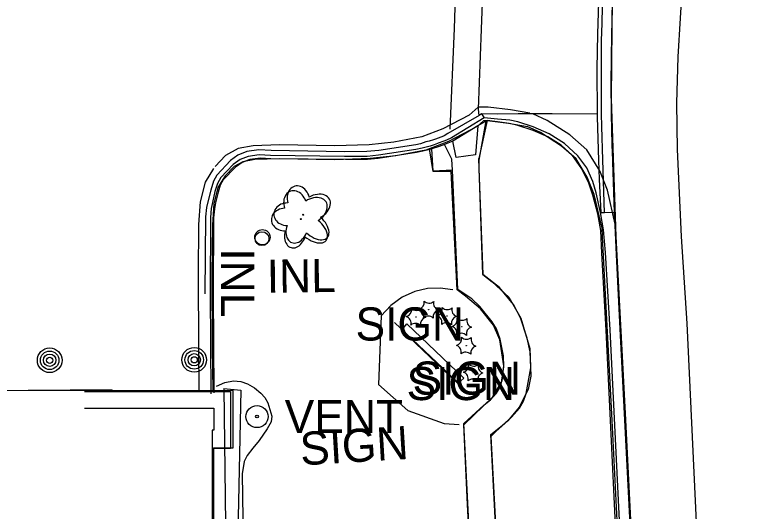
# Model space of a CAD drawing. Extents: x 588843 to 2552415, y 180129 to 269402.
# Drawn here: x 594584.3 to 594716.2, y 184770.4 to 184860.3 of the extents above; entities that cross this region are included whole.
import ezdxf

# ---------------------------------------------------------------- set-up
doc = ezdxf.new("R2010")
doc.units = 0
for name, color, linetype in [('Default', 7, 'Continuous'), ('E_BLD', 7, 'Continuous'), ('E_BLD_HvyDash', 7, 'Continuous'), ('E_DRN', 7, 'Continuous'), ('E_DRN_Text', 7, 'Continuous'), ('E_DWY', 7, 'Continuous'), ('E_LAND_ShrubLine', 7, 'Continuous'), ('E_LAND_Vegetation', 7, 'Continuous'), ('E_MISCPROP', 7, 'Continuous'), ('E_MISCPROP_Planter', 7, 'Continuous'), ('E_PATH_Sidewalk', 7, 'Continuous'), ('E_RDWY_AsphConc', 7, 'Continuous'), ('E_RDWY_C_and_G', 7, 'Continuous'), ('E_SGN', 7, 'Continuous'), ('E_SGN_Text', 7, 'Continuous'), ('E_STRUCT_Joint', 7, 'Continuous'), ('E_UTL_AG_Bold', 7, 'Continuous')]:
    doc.layers.add(name, color=color, linetype=linetype)

# ---------------------------------------------------------------- blocks, each defined once
blk = doc.blocks.new('INLT_51')
at = {"layer": 'E_DRN_Text'}
blk.add_text('INL', height=12, dxfattribs=at).set_placement((-11.03, -6))
blk = doc.blocks.new('POLE')
at = {"layer": 'Default'}
for radius in [4.46, 3.35, 2.23, 1.12]:
    blk.add_circle((0, 0), radius, dxfattribs=at)
blk = doc.blocks.new('VENT_1')
at = {"layer": 'Default'}
for radius in [4, 0.5]:
    blk.add_circle((0, 0), radius, dxfattribs=at)
blk.add_text('VENT', height=12, dxfattribs=at).set_placement((10, -6))
blk = doc.blocks.new('SHRB_1')
at = {"layer": 'Default'}
blk.add_circle((0, 0), 0.0733, dxfattribs=at)
for centre, start, end in [((-4.19, 2.61), 285.188, 11.0001), ((0.16, 4.93), 225.2113, 310.9762), ((4.35, 2.32), 165.2113, 250.9762), ((-4.35, -2.32), 345.2113, 70.9762), ((-0.17, -4.93), 45.2113, 130.9762), ((4.18, -2.61), 105.2018, 190.9838)]:
    blk.add_arc(centre, 2.58, start, end, dxfattribs=at)
blk = doc.blocks.new('BSGN_1')
at = {"layer": 'Default'}
blk.add_text('SIGN', height=12, dxfattribs=at).set_placement((-18.56, -6))
blk = doc.blocks.new('DTRE_1_1')
at = {"layer": 'Default'}
blk.add_circle((-0.18, 0), 0.183, dxfattribs=at)
for centre, major_axis, ratio in [((-1.87, 5.32), (1.36, -4.98), 0.782863), ((4.06, 2.74), (-5.27, -2.93), 0.691916), ((-5.87, 0.15), (4.93, -0.12), 0.832022), ((3.54, -3.71), (-5.01, 4.58), 0.560249), ((-2.49, -5.24), (1.8, 4.86), 0.716896)]:
    blk.add_ellipse(centre, major_axis=major_axis, ratio=ratio, start_param=1.570796, end_param=4.712389, dxfattribs=at)
blk = doc.blocks.new('INLT_24_2')
at = {"layer": 'E_DRN_Text'}
blk.add_text('INL', height=39.37, dxfattribs=at).set_placement((-36.18, -19.68))
blk = doc.blocks.new('DTRE_4')
at = {"layer": 'E_LAND_Vegetation'}
blk.add_circle((-0.6, 0), 0.601, dxfattribs=at)
for centre, major_axis, ratio in [((-6.14, 17.45), (4.46, -16.34), 0.782863), ((13.31, 8.98), (-17.3, -9.61), 0.691916), ((-19.26, 0.5), (16.18, -0.4), 0.832022), ((11.62, -12.16), (-16.44, 15.03), 0.560249), ((-8.18, -17.2), (5.91, 15.93), 0.716896)]:
    blk.add_ellipse(centre, major_axis=major_axis, ratio=ratio, start_param=1.570796, end_param=4.712389, dxfattribs=at)
blk = doc.blocks.new('SIGN_3')
at = {"layer": 'E_SGN'}
blk.add_text('SIGN', height=39.37, dxfattribs=at).set_placement((-56.13, -19.68))

msp = doc.modelspace()

# ---------------------------------------------------------------- linework, layer by layer
at = {"layer": 'E_BLD'}
for points in [[(594608.14, 184723.58), (594571.85, 184723.33), (594571.78, 184734.03), (594574.21, 184734.05), (594573.89, 184781.74), (594571.61, 184781.72), (594571.54, 184792.23), (594601.99, 184792.44)], [(594597, 184792.06), (594623.38, 184792.1), (594623.4, 184781.8), (594620.07, 184781.8)], [(594597.01, 184789.06), (594620.38, 184789.1), (594620.39, 184785.1), (594620.06, 184785.1), (594620.15, 184731.06), (594620.48, 184731.06), (594620.49, 184727.06), (594607.25, 184727.04)]]:
    msp.add_lwpolyline(points, dxfattribs=at)
msp.add_lwpolyline([(594571.85, 184792.25), (594623.79, 184792.33), (594623.8, 184781.84), (594620.3, 184781.83), (594620.37, 184735.63), (594623.84, 184735.63), (594623.86, 184723.66), (594572.06, 184723.57), (594572.05, 184734.14), (594575.19, 184734.15), (594575.11, 184783.48), (594571.86, 184783.48)], close=True, dxfattribs=at)
at = {"layer": 'E_BLD_HvyDash'}
msp.add_lwpolyline([(594668.12, 184840.17), (594667.73, 184834.89), (594664.18, 184834.42), (594663.63, 184837.4)], dxfattribs=at)
at = {"layer": 'E_DRN'}
for centre, radius in [((594629.17, 184820), 1.38), ((594629.09, 184819.75), 1.25)]:
    msp.add_circle(centre, radius, dxfattribs=at)
at = {"layer": 'E_DWY'}
for points in [[(594677.55, 184842.46), (594674.06, 184843.06), (594670, 184843.57), (594668.16, 184843.57), (594666.57, 184842.12), (594661.81, 184839.63), (594658.02, 184838.18), (594652.92, 184837.23), (594648.46, 184836.74), (594642.21, 184836.53), (594632.23, 184836.72), (594627.52, 184836.55), (594624.78, 184836.04), (594622.51, 184834.78), (594620.63, 184832.81)], [(594692.99, 184822.37), (594691.56, 184828.51), (594690.16, 184832), (594687.84, 184835.85), (594684.78, 184838.52), (594680.66, 184841.14), (594678.05, 184842.32)], [(594677.12, 184840), (594673.7, 184840.59), (594669.84, 184841.07), (594669.13, 184841.07), (594668.02, 184840.06), (594662.84, 184837.34), (594658.7, 184835.76), (594653.29, 184834.75), (594648.64, 184834.24), (594642.23, 184834.03), (594632.25, 184834.22), (594627.8, 184834.06), (594625.64, 184833.66), (594624.05, 184832.78), (594622.44, 184831.09)], [(594690.55, 184821.8), (594689.17, 184827.76), (594687.92, 184830.88), (594685.9, 184834.22), (594683.28, 184836.51), (594679.47, 184838.93), (594677.02, 184840.04)], [(594620.33, 184832.42), (594618.8, 184830), (594617.91, 184826.44), (594617.62, 184822.33), (594617.53, 184813.36), (594617.58, 184799.9), (594617.67, 184792.32)], [(594622.44, 184831.09), (594621.13, 184829.01), (594620.39, 184826.04), (594620.11, 184822.23), (594620.03, 184813.35), (594620.08, 184799.92), (594620.17, 184792.33)]]:
    msp.add_lwpolyline(points, dxfattribs=at)
at = {"layer": 'E_LAND_ShrubLine'}
for points in [[(594622.17, 184792.64), (594625.27, 184792.33), (594624.15, 184740.49), (594626.86, 184733.08), (594628.62, 184728.8), (594623.96, 184722.7), (594621.98, 184725.96)], [(594622.17, 184792.64), (594622.92, 184733.69), (594624.14, 184729.13), (594621.98, 184725.96)]]:
    msp.add_lwpolyline(points, dxfattribs=at)
at = {"layer": 'E_MISCPROP_Planter'}
for points in [[(594663.59, 184810.48), (594661.31, 184810.8), (594659, 184810.7), (594656.75, 184810.18), (594656.75, 184810.18), (594654.43, 184809.14), (594652.37, 184807.66), (594650.64, 184805.8), (594650.64, 184805.8), (594650.15, 184793.38), (594655.47, 184788.62), (594662.06, 184786.31), (594664.72, 184786.09)], [(594620.89, 184793.08), (594622.37, 184793.71), (594623.95, 184794), (594623.95, 184794), (594625.24, 184793.92), (594626.47, 184793.49), (594626.47, 184793.49), (594627.73, 184792.73), (594628.88, 184791.79), (594628.88, 184791.79), (594629.58, 184790.98), (594630.12, 184790.06), (594630.12, 184790.06), (594630.88, 184787.61), (594630.88, 184787.61), (594630.74, 184786.61), (594630.74, 184786.61), (594630, 184785.32), (594630, 184785.32), (594628.55, 184783.21), (594628.55, 184783.21), (594627.46, 184781.83), (594627.46, 184781.83), (594626.43, 184780.52), (594626.43, 184780.52), (594625.89, 184779.4), (594625.89, 184779.4), (594625.53, 184777.18), (594625.53, 184777.18), (594625.83, 184756.91)]]:
    msp.add_lwpolyline(points, dxfattribs=at)
at = {"layer": 'E_PATH_Sidewalk'}
for points in [[(594663.13, 184839.58), (594663.9, 184857.76), (594664.44, 184875.04)], [(594668.34, 184842.05), (594668.27, 184843.18), (594668.79, 184857.67), (594669.35, 184871.88)], [(594669.6, 184841.07), (594668.31, 184833.93), (594668.28, 184832.41), (594669.05, 184813.25), (594670.72, 184811.95), (594673.71, 184809.15), (594675.9, 184805.35), (594677.5, 184799.87), (594677.72, 184794.89), (594677.23, 184792.47), (594675.59, 184789.26), (594673.55, 184786.77), (594671.36, 184784.84), (594670.49, 184783.96), (594671.86, 184757.97), (594673.7, 184723.96), (594675.62, 184685.94), (594676.8, 184664.3), (594677.24, 184651.89), (594678.54, 184647.75)], [(594669.81, 184841.12), (594668.31, 184834.27)], [(594667.67, 184745.54), (594665.59, 184786.32), (594669.2, 184789.62), (594670.44, 184790.61), (594671.51, 184791.78), (594671.51, 184791.78), (594672.07, 184792.7), (594672.41, 184793.71), (594672.41, 184793.71), (594672.8, 184796.56), (594672.8, 184796.56), (594672.74, 184798.54), (594672.74, 184798.54), (594672.17, 184801.54), (594672.17, 184801.54), (594671.48, 184803.42), (594671.48, 184803.42), (594670.69, 184804.72), (594670.69, 184804.72), (594668.5, 184807.48), (594668.5, 184807.48), (594667.01, 184808.88), (594667.01, 184808.88), (594664.51, 184810.52), (594664.51, 184810.52), (594663.57, 184832.13), (594663.43, 184834.14), (594662.12, 184836.8)], [(594672.94, 184640.26), (594672.75, 184648.36), (594671.86, 184665.3), (594670.32, 184693.9), (594668.16, 184735.38), (594666.26, 184771.65), (594665.57, 184786.08), (594670.81, 184791.14), (594672.55, 184794.02), (594672.81, 184796.71), (594672.11, 184801.41), (594670.94, 184804.1), (594668.6, 184807.03), (594665.88, 184809.34), (594664.37, 184810.49), (594663.32, 184831.88), (594660.05, 184831.9), (594659.4, 184836.03)], [(594669.04, 184813.28), (594668.31, 184834.27)], [(594672.55, 184744.93), (594670.49, 184784.28), (594672.57, 184785.99), (594674.21, 184787.43), (594675.64, 184789.09), (594675.64, 184789.09), (594676.4, 184790.35), (594676.89, 184791.73), (594676.89, 184791.73), (594677.68, 184796.37), (594677.68, 184796.37), (594677.6, 184799.27), (594677.6, 184799.27), (594677.06, 184801.76), (594677.06, 184801.76), (594675.87, 184805.39), (594675.87, 184805.39), (594674.59, 184807.83), (594674.59, 184807.83), (594672.02, 184810.9), (594672.02, 184810.9), (594669.04, 184813.28)]]:
    msp.add_lwpolyline(points, dxfattribs=at)
at = {"layer": 'E_RDWY_AsphConc'}
for points in [[(594689.77, 184842.29), (594681.54, 184842.32), (594675.43, 184842.34), (594671.69, 184842.3), (594668.76, 184842.36)], [(594663.57, 184832.13), (594660.04, 184831.99), (594659.8, 184836)]]:
    msp.add_lwpolyline(points, dxfattribs=at)
at = {"layer": 'E_RDWY_C_and_G'}
for points in [[(594695.34, 184901.31), (594694.48, 184893.91), (594692.45, 184870.89), (594692.25, 184845.07), (594693.11, 184820.13), (594694.85, 184786.97)], [(594702.03, 184645.71), (594701.15, 184660), (594701.11, 184661.65), (594699.21, 184698.23), (594696.61, 184749.18), (594693.85, 184803.41), (594693.18, 184816.89), (594692.96, 184822.12), (594692.96, 184822.12), (594692.86, 184824.48), (594692.86, 184824.48), (594692.53, 184833.62), (594692.53, 184833.62), (594692.52, 184833.96), (594692.52, 184833.96), (594692.44, 184836.72), (594692.44, 184836.72), (594692.31, 184842.25), (594692.31, 184842.25), (594692.26, 184847.97), (594692.26, 184847.97), (594692.34, 184856.72), (594692.34, 184856.72), (594692.58, 184866.02)], [(594690.43, 184824.4), (594690.11, 184830.54), (594690.11, 184830.54), (594689.99, 184833.88), (594689.99, 184833.88), (594689.79, 184841.78), (594689.79, 184841.78), (594689.77, 184842.29), (594689.77, 184842.29), (594689.71, 184850.45), (594689.71, 184850.45), (594689.82, 184856.83), (594689.82, 184856.83), (594690, 184862.55)], [(594691.03, 184824.4), (594690.73, 184834), (594690.53, 184840.03), (594690.53, 184840.03), (594690.5, 184842.36), (594690.5, 184842.36), (594690.52, 184855.9), (594690.52, 184855.9), (594690.54, 184856.81), (594690.54, 184856.81), (594690.72, 184863.72)], [(594668.76, 184842.36), (594668.34, 184842.05), (594662.68, 184838.8), (594662.02, 184838.38), (594662.02, 184838.38), (594661.6, 184838.18), (594661.6, 184838.18), (594660.77, 184837.87), (594660.77, 184837.87), (594660.65, 184837.83), (594660.65, 184837.83), (594660.08, 184837.65), (594660.08, 184837.65), (594659.31, 184837.42), (594659.31, 184837.42), (594658.73, 184837.24), (594658.73, 184837.24), (594657.73, 184836.93), (594657.73, 184836.93), (594656.91, 184836.74), (594656.91, 184836.74), (594650.2, 184835.7), (594650.2, 184835.7), (594648.08, 184835.5), (594648.08, 184835.5), (594644.01, 184835.43), (594644.01, 184835.43), (594630.72, 184835.69), (594628.52, 184835.81), (594626.33, 184835.5), (594626.33, 184835.5), (594624.75, 184834.88), (594623.38, 184833.88), (594623.38, 184833.88), (594620.95, 184831.26), (594620.95, 184831.26), (594620.33, 184830.14), (594620.33, 184830.14), (594619.82, 184828.51), (594619.82, 184828.51), (594619.27, 184826.42), (594619.27, 184826.42), (594619.07, 184825.37), (594619.07, 184825.37), (594618.85, 184823.72), (594618.85, 184823.72), (594618.77, 184809.75)], [(594694.73, 184749), (594692.06, 184803.23), (594691.23, 184817.23), (594690.87, 184821.34), (594690.87, 184821.34), (594690.33, 184824.46), (594690.33, 184824.46), (594689.5, 184828.03), (594689.5, 184828.03), (594688.92, 184830.07), (594688.92, 184830.07), (594687.82, 184832.56), (594686.21, 184834.75), (594686.21, 184834.75), (594683.78, 184836.96), (594681, 184838.7), (594681, 184838.7), (594678.11, 184839.99), (594678.11, 184839.99), (594675.36, 184840.91), (594675.36, 184840.91), (594673.92, 184841.2), (594673.92, 184841.2), (594671.67, 184841.38), (594671.67, 184841.38), (594669.29, 184841.62), (594663.35, 184837.97), (594662.46, 184837.58), (594662.46, 184837.58), (594661.95, 184837.38), (594661.95, 184837.38), (594660.96, 184837.02), (594660.85, 184836.98), (594660.85, 184836.98), (594660.21, 184836.75), (594660.21, 184836.75), (594659.68, 184836.55), (594659.68, 184836.55), (594659.5, 184836.49), (594659.5, 184836.49), (594658.06, 184836.13), (594658.06, 184836.13), (594656.9, 184835.9), (594656.9, 184835.9), (594650.13, 184834.83), (594650.13, 184834.83), (594648.14, 184834.64), (594648.14, 184834.64), (594643.99, 184834.61), (594643.99, 184834.61), (594630.61, 184834.78), (594628.6, 184834.9), (594626.61, 184834.63), (594626.61, 184834.63), (594625.16, 184834.08), (594623.89, 184833.17), (594623.89, 184833.17), (594621.64, 184830.79), (594621.64, 184830.79), (594621.04, 184829.73), (594621.04, 184829.73), (594620.59, 184828.27), (594620.59, 184828.27), (594620.11, 184826.32), (594620.11, 184826.32), (594619.92, 184825.23), (594619.92, 184825.23), (594619.77, 184823.59), (594619.77, 184823.59), (594619.69, 184809.78), (594619.83, 184791.65)], [(594668.76, 184842.36), (594669.29, 184841.62)], [(594693.94, 184749.13), (594691.36, 184803.2), (594690.58, 184817.1), (594690.34, 184821.22), (594690.34, 184821.22), (594689.81, 184824.24), (594689.81, 184824.24), (594688.91, 184827.64), (594688.91, 184827.64), (594688.21, 184829.77), (594688.21, 184829.77), (594686.95, 184832.41), (594685.22, 184834.78), (594685.22, 184834.78), (594683.18, 184836.68), (594680.8, 184838.16), (594680.8, 184838.16), (594678.14, 184839.32), (594678.14, 184839.32), (594675.17, 184840.3), (594675.17, 184840.3), (594673.79, 184840.61), (594673.79, 184840.61), (594671.67, 184840.88), (594671.67, 184840.88), (594669.81, 184841.12), (594668.12, 184840.17), (594663.63, 184837.4), (594662.71, 184837.03), (594662.71, 184837.03), (594662.12, 184836.8), (594662.12, 184836.8), (594661.15, 184836.42), (594661.15, 184836.42), (594661.13, 184836.41), (594661.13, 184836.41), (594660.96, 184836.35), (594660.96, 184836.35), (594659.8, 184836), (594659.8, 184836), (594659.47, 184835.91), (594659.47, 184835.91), (594658.19, 184835.56), (594658.19, 184835.56), (594657.04, 184835.31), (594657.04, 184835.31), (594650.1, 184834.23), (594650.1, 184834.23), (594648.18, 184834.06), (594648.18, 184834.06), (594644.19, 184834.05), (594644.19, 184834.05), (594630.69, 184834.21), (594628.79, 184834.33), (594626.9, 184834.07), (594626.9, 184834.07), (594625.5, 184833.55), (594624.29, 184832.7), (594624.29, 184832.7), (594622.08, 184830.42), (594622.08, 184830.42), (594621.54, 184829.45), (594621.54, 184829.45), (594621.16, 184828.15), (594621.16, 184828.15), (594620.69, 184826.26), (594620.69, 184826.26), (594620.49, 184825.15), (594620.49, 184825.15), (594620.29, 184823.52), (594620.29, 184823.52), (594620.25, 184809.74), (594620.4, 184791.85)], [(594692.86, 184824.48), (594691.03, 184824.4), (594690.43, 184824.4)], [(594690.55, 184821.8), (594690.61, 184820.02), (594692.36, 184786.84)], [(594692.36, 184786.84), (594694.16, 184750.66), (594696.4, 184705.98), (594698.24, 184671.97)], [(594694.85, 184786.96), (594696.65, 184750.78), (594698.89, 184706.11), (594700.74, 184672.1)]]:
    msp.add_lwpolyline(points, dxfattribs=at)
at = {"layer": 'E_SGN'}
msp.add_line((594653.04, 184804.55), (594665.05, 184793.23), dxfattribs=at)
msp.add_lwpolyline([(594655.29, 184804.31), (594665.6, 184794.51), (594664.52, 184793.53), (594654.38, 184803.21)], close=True, dxfattribs=at)
at = {"layer": 'E_STRUCT_Joint'}
msp.add_lwpolyline([(594717.98, 184575.83), (594716.09, 184604.5), (594713.91, 184646.35), (594712.03, 184682.26), (594711.16, 184698.07), (594708.52, 184750.44), (594706.01, 184804.37), (594704.93, 184820.12), (594704.22, 184835.88), (594704.22, 184835.88), (594704.12, 184844.28), (594704.38, 184852.67), (594704.38, 184852.67), (594706.06, 184880.73), (594706.06, 184880.73), (594708.17, 184909.35), (594708.17, 184909.35), (594709.15, 184918.19), (594710.66, 184926.95), (594710.66, 184926.95), (594714.29, 184943.4), (594718.44, 184959.72), (594718.44, 184959.72)], dxfattribs=at)

# ---------------------------------------------------------------- block references
at = {"layer": 'E_DRN_Text'}
for name, p, xscale, yscale, rotation in [('INLT_51', (594624.7, 184812.47), 0.5, 0.5, -89.98949477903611), ('INLT_24_2', (594635.46, 184813.01), 0.15240030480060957, 0.15240030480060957, 0.8014450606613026)]:
    msp.add_blockref(name, p, dxfattribs=dict(at, xscale=xscale, yscale=yscale, rotation=rotation))
at = {"layer": 'E_LAND_Vegetation', "xscale": 0.5, "yscale": 0.5}
msp.add_blockref('DTRE_1_1', (594636.63, 184824.08), dxfattribs=at)
at = {"layer": 'E_LAND_Vegetation'}
for name, p, xscale, yscale, rotation in [('DTRE_4', (594636.18, 184823.3), 0.15240030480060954, 0.15240030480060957, 3.4338469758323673), ('SHRB_1', (594659.22, 184806.91), 0.49999999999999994, 0.5000000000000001, 8.537736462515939e-07), ('SHRB_1', (594656.94, 184805.59), 0.49999999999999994, 0.5000000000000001, 8.537736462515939e-07), ('SHRB_1', (594662.53, 184805.73), 0.49999999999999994, 0.5000000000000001, 8.537736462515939e-07), ('SHRB_1', (594665.23, 184803.8), 0.49999999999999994, 0.5000000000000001, 8.537736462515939e-07), ('SHRB_1', (594666.02, 184800.37), 0.49999999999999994, 0.5000000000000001, 8.537736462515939e-07), ('SHRB_1', (594667.28, 184795.51), 0.49999999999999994, 0.5000000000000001, 8.537736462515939e-07)]:
    msp.add_blockref(name, p, dxfattribs=dict(at, xscale=xscale, yscale=yscale, rotation=rotation))
at = {"layer": 'E_MISCPROP', "xscale": 0.5, "yscale": 0.5, "rotation": -89.98949477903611}
for p in [(594590.69, 184797.74), (594616.83, 184797.82)]:
    msp.add_blockref('POLE', p, dxfattribs=at)
at = {"layer": 'E_SGN', "xscale": 0.5, "yscale": 0.5}
for p in [(594655.29, 184804.31), (594664.52, 184793.53), (594665.6, 184794.51)]:
    msp.add_blockref('BSGN_1', p, dxfattribs=at)
at = {"layer": 'E_SGN_Text', "xscale": 0.15240030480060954, "yscale": 0.15240030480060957, "rotation": 3.4338469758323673}
msp.add_blockref('SIGN_3', (594644.5, 184782.22), dxfattribs=at)
at = {"layer": 'E_UTL_AG_Bold', "xscale": 0.5, "yscale": 0.5}
msp.add_blockref('VENT_1', (594628.19, 184787.55), dxfattribs=at)

doc.saveas('drawing.dxf')
